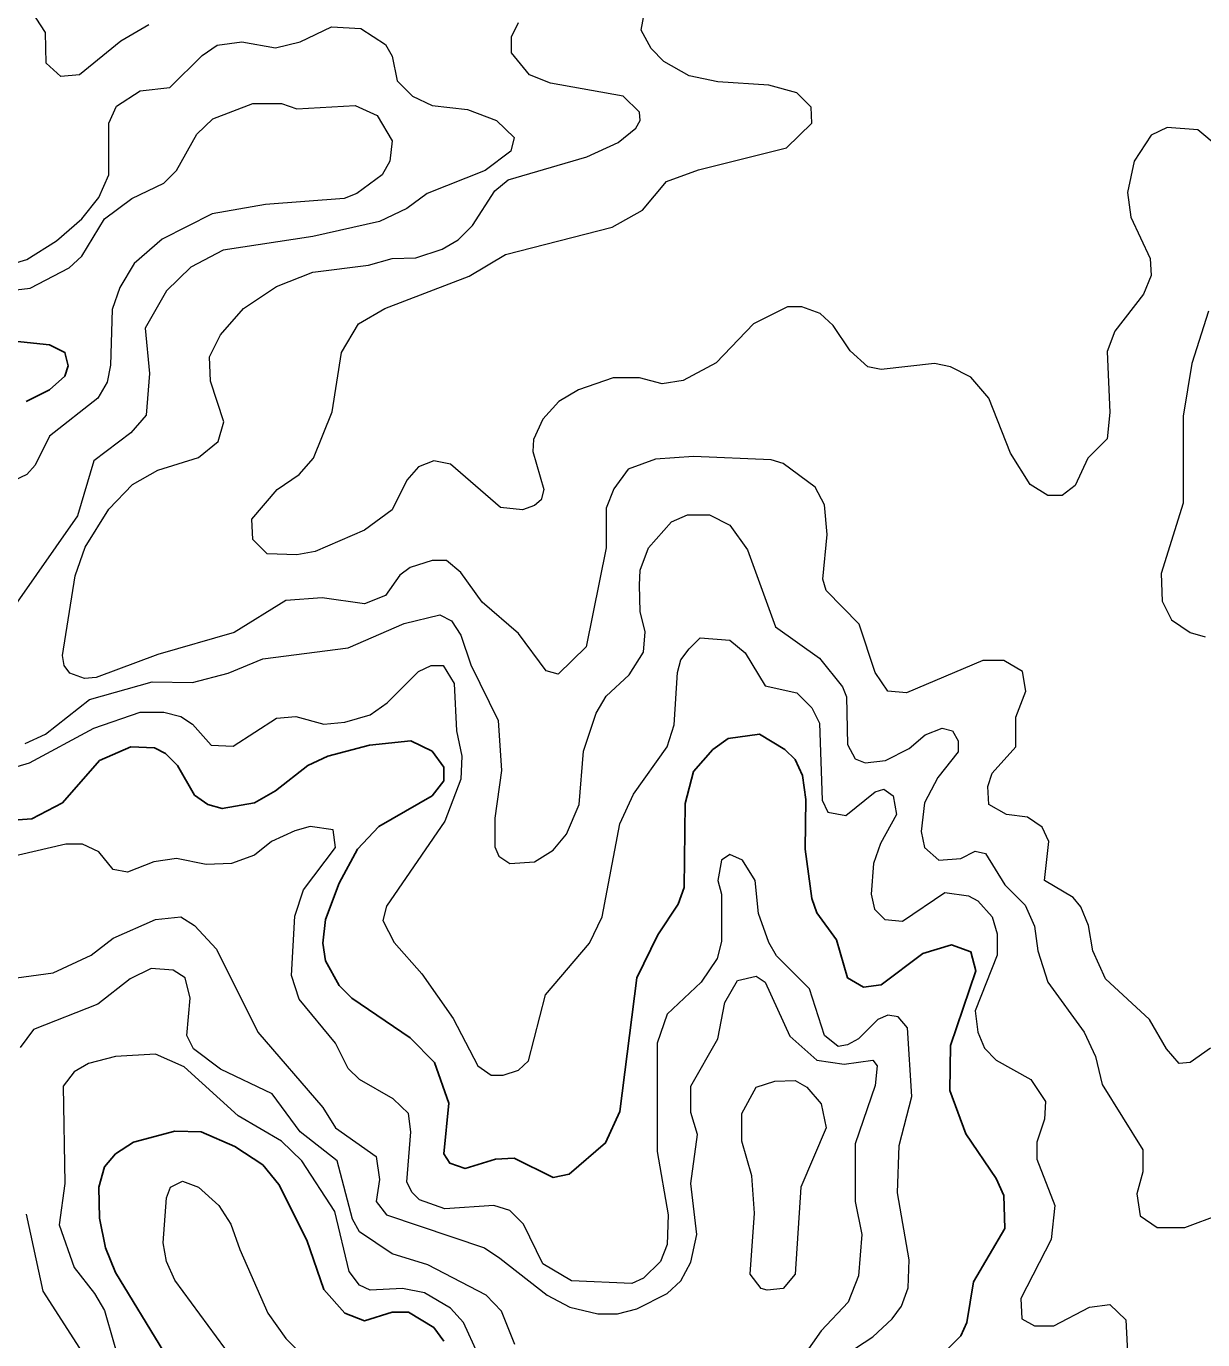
# Model space of a CAD drawing. Extents: x 577 to 602.9, y 7483.8 to 7511.6.
# Drawn here: x 592.891 to 593.996, y 7495.147 to 7496.381 of the extents above; entities that cross this region are included whole.
import ezdxf

# ---------------------------------------------------------------- set-up
doc = ezdxf.new("R2010")
doc.units = 0
doc.header["$LTSCALE"] = 0.032
doc.layers.add('1', color=7, linetype='Continuous', lineweight=25)
doc.layers.add('2', color=7, linetype='Continuous', lineweight=13)

msp = doc.modelspace()

# ---------------------------------------------------------------- linework, layer by layer
at = {"layer": '1'}
for points in [[(592.8736, 7496.0859), (592.9125, 7496.0819), (592.9268, 7496.0748), (592.93, 7496.0621), (592.9268, 7496.0525), (592.9125, 7496.0398), (592.8903, 7496.0287)], [(592.8394, 7495.6327), (592.8958, 7495.6366), (592.9245, 7495.6518), (592.9594, 7495.6915), (592.9889, 7495.7042), (593.0111, 7495.7034), (593.0215, 7495.6979), (593.0326, 7495.6867), (593.0485, 7495.6589), (593.0612, 7495.6502), (593.0747, 7495.6462), (593.105, 7495.6518), (593.1248, 7495.6629), (593.1551, 7495.6867), (593.1741, 7495.6955), (593.2131, 7495.7058), (593.2521, 7495.7098), (593.2719, 7495.7003), (593.2831, 7495.6851), (593.2831, 7495.6724), (593.2719, 7495.6581), (593.2218, 7495.6295), (593.202, 7495.608), (593.1845, 7495.5762), (593.1718, 7495.542), (593.1694, 7495.5198), (593.1718, 7495.5031), (593.1845, 7495.48), (593.1964, 7495.4681), (593.2513, 7495.4307), (593.2743, 7495.4076), (593.2878, 7495.3695), (593.2831, 7495.3218), (593.2886, 7495.313), (593.303, 7495.3082), (593.3316, 7495.317), (593.3491, 7495.3178), (593.3857, 7495.2995), (593.4008, 7495.3027), (593.435, 7495.3321), (593.4485, 7495.3615), (593.4644, 7495.4871), (593.4843, 7495.5277), (593.5033, 7495.5563), (593.5089, 7495.5722), (593.5097, 7495.651), (593.5177, 7495.6812), (593.5359, 7495.7018), (593.5503, 7495.7122), (593.5797, 7495.7162), (593.6035, 7495.7018), (593.6131, 7495.6923), (593.6202, 7495.6772), (593.6234, 7495.6549), (593.6226, 7495.608), (593.629, 7495.5619), (593.6337, 7495.5484), (593.652, 7495.5229), (593.6624, 7495.4871), (593.6775, 7495.4784), (593.6942, 7495.4808), (593.7331, 7495.5102), (593.7602, 7495.5182), (593.7785, 7495.5118), (593.7831, 7495.4939), (593.7594, 7495.4235)], [(593.7594, 7495.4235), (593.7586, 7495.3814), (593.7737, 7495.3408), (593.8023, 7495.2987), (593.8095, 7495.2828), (593.8103, 7495.2518), (593.7809, 7495.2017), (593.7745, 7495.1635), (593.7689, 7495.1508), (593.753, 7495.1349)], [(593.2831, 7495.146), (593.2735, 7495.1587), (593.2497, 7495.1731), (593.2346, 7495.1731), (593.2083, 7495.1651), (593.19, 7495.1723), (593.1702, 7495.1945), (593.1543, 7495.2406), (593.128, 7495.2931), (593.1129, 7495.3114), (593.0867, 7495.3289), (593.0549, 7495.3424), (593.0302, 7495.3432), (592.9912, 7495.3329), (592.9745, 7495.3218), (592.9642, 7495.3098), (592.9586, 7495.2907), (592.9594, 7495.2613), (592.965, 7495.2335), (592.9745, 7495.2104), (593.0199, 7495.1357)]]:
    msp.add_lwpolyline(points, dxfattribs=at)
at = {"layer": '2'}
for points in [[(593.0056, 7496.3825), (592.9793, 7496.3674), (592.9404, 7496.3356), (592.9229, 7496.334), (592.9093, 7496.3467), (592.9085, 7496.3754), (592.8958, 7496.3952)], [(593.8882, 7495.9754), (593.8763, 7495.9499), (593.8643, 7495.9404), (593.8508, 7495.9404), (593.8341, 7495.9507), (593.8158, 7495.9802), (593.7952, 7496.0318), (593.7785, 7496.0517), (593.7594, 7496.0613), (593.7443, 7496.0644), (593.6942, 7496.0589), (593.6815, 7496.0613), (593.6648, 7496.0764), (593.6489, 7496.1002), (593.6369, 7496.1114), (593.6194, 7496.1177), (593.6059, 7496.1177), (593.5741, 7496.1018), (593.5391, 7496.0652), (593.5081, 7496.0485), (593.4882, 7496.0454), (593.4668, 7496.0509), (593.4421, 7496.0509), (593.4095, 7496.0398), (593.3912, 7496.0287), (593.3761, 7496.012), (593.3674, 7495.9929), (593.3666, 7495.9817), (593.3769, 7495.946), (593.3745, 7495.9364), (593.3682, 7495.9309), (593.357, 7495.9269), (593.3364, 7495.9293), (593.2894, 7495.9698), (593.2735, 7495.973), (593.2592, 7495.9674), (593.2481, 7495.9547), (593.2346, 7495.9269), (593.2083, 7495.9078), (593.1622, 7495.8879), (593.1447, 7495.8847), (593.1169, 7495.8855), (593.1034, 7495.8991), (593.1026, 7495.9181), (593.1264, 7495.946), (593.1471, 7495.9603), (593.1606, 7495.9754), (593.1781, 7496.0191), (593.1869, 7496.0748), (593.2028, 7496.1018), (593.2274, 7496.1161), (593.3069, 7496.1464), (593.3411, 7496.167), (593.4413, 7496.1925), (593.4699, 7496.2084), (593.4922, 7496.2354), (593.5224, 7496.2465), (593.6051, 7496.2672), (593.629, 7496.2903), (593.6282, 7496.3054), (593.6147, 7496.3189), (593.5884, 7496.3261), (593.5407, 7496.3292), (593.5137, 7496.3348), (593.4898, 7496.3483), (593.4779, 7496.3603), (593.4684, 7496.3777), (593.4715, 7496.3944)], [(592.8306, 7496.144), (592.8911, 7496.1623), (592.9189, 7496.1797), (592.9427, 7496.2004), (592.9586, 7496.2203), (592.9682, 7496.2418), (592.9682, 7496.2903), (592.9753, 7496.3062), (592.9976, 7496.3205), (593.0254, 7496.3237), (593.0557, 7496.3539), (593.07, 7496.3634), (593.093, 7496.3666), (593.1248, 7496.361), (593.1479, 7496.3666), (593.1773, 7496.3809), (593.2051, 7496.3793), (593.2282, 7496.3642), (593.2346, 7496.3531), (593.2393, 7496.33), (593.2537, 7496.3157), (593.2719, 7496.307), (593.3053, 7496.303), (593.3324, 7496.2927), (593.3491, 7496.2768), (593.3459, 7496.264), (593.322, 7496.2457), (593.2672, 7496.2243), (593.2481, 7496.21), (593.2226, 7496.198), (593.1598, 7496.1837), (593.0755, 7496.171), (593.0453, 7496.1551), (593.0223, 7496.1328), (593.0024, 7496.0978), (593.0064, 7496.0549), (593.0032, 7496.0159), (592.9889, 7495.9992), (592.9539, 7495.973), (592.9388, 7495.9213), (592.8799, 7495.837)], [(593.3308, 7496.2267), (593.3435, 7496.237), (593.4175, 7496.2585), (593.4469, 7496.272), (593.4636, 7496.2855), (593.4676, 7496.2927), (593.4668, 7496.3006), (593.4517, 7496.3157), (593.3833, 7496.3277), (593.3634, 7496.3356), (593.3467, 7496.3563), (593.3467, 7496.3714), (593.3531, 7496.3849)], [(592.868, 7496.132), (592.8942, 7496.1352), (592.9308, 7496.1543), (592.9427, 7496.1654), (592.9642, 7496.2004), (592.9897, 7496.2195), (593.0199, 7496.2338), (593.0318, 7496.2457), (593.0509, 7496.2799), (593.066, 7496.2943), (593.1034, 7496.3086), (593.1304, 7496.3086), (593.1447, 7496.3038), (593.1996, 7496.307), (593.2203, 7496.2974), (593.2346, 7496.2736), (593.2322, 7496.2545), (593.225, 7496.2418), (593.2012, 7496.2243), (593.1892, 7496.2195), (593.1153, 7496.2139), (593.0652, 7496.2052), (593.0183, 7496.1813), (592.992, 7496.1583), (592.9785, 7496.136), (592.9714, 7496.1153), (592.9698, 7496.0629), (592.9666, 7496.047), (592.9578, 7496.0318), (592.9125, 7495.9961), (592.899, 7495.969), (592.8911, 7495.9603), (592.868, 7495.9491)], [(594.0719, 7496.2171), (593.9916, 7496.2839), (593.963, 7496.2863), (593.9478, 7496.2791), (593.9319, 7496.2545), (593.9256, 7496.2251), (593.9288, 7496.202), (593.947, 7496.163), (593.9478, 7496.1471), (593.9407, 7496.1297), (593.9136, 7496.0947), (593.9065, 7496.0756), (593.9089, 7496.0183), (593.9065, 7495.9937), (593.8882, 7495.9754)], [(594.0035, 7495.4211), (593.9844, 7495.4076), (593.9741, 7495.4068), (593.9622, 7495.4204), (593.9463, 7495.4482), (593.9049, 7495.4864), (593.893, 7495.5126), (593.889, 7495.5365), (593.8818, 7495.5539), (593.8747, 7495.5627), (593.8476, 7495.5786), (593.8516, 7495.6152), (593.8453, 7495.6287), (593.8317, 7495.6382), (593.8119, 7495.6406), (593.7952, 7495.6502), (593.7944, 7495.6669), (593.7983, 7495.6796), (593.8206, 7495.7042), (593.8206, 7495.7321), (593.8302, 7495.7567), (593.827, 7495.775), (593.8095, 7495.7853), (593.7896, 7495.7853), (593.718, 7495.7551), (593.7005, 7495.7567), (593.6886, 7495.7742), (593.6735, 7495.8195), (593.6425, 7495.8513), (593.6393, 7495.8617), (593.6433, 7495.9038), (593.6409, 7495.9317), (593.6322, 7495.9484), (593.6019, 7495.9706), (593.5908, 7495.9738), (593.5177, 7495.977), (593.4819, 7495.9746), (593.4564, 7495.9651), (593.4429, 7495.9468), (593.4357, 7495.9285), (593.4357, 7495.8911), (593.4167, 7495.7981), (593.3904, 7495.7726), (593.3793, 7495.7758), (593.3531, 7495.8108), (593.3189, 7495.8402), (593.299, 7495.868), (593.2855, 7495.8792), (593.2719, 7495.8792), (593.2513, 7495.8728), (593.2417, 7495.8657), (593.2282, 7495.8466), (593.2083, 7495.8386), (593.1686, 7495.8442), (593.1344, 7495.8418), (593.0859, 7495.8116), (593.0143, 7495.7909), (592.9563, 7495.7694), (592.9451, 7495.7686), (592.9316, 7495.7734), (592.926, 7495.7806), (592.9245, 7495.7901), (592.9364, 7495.8649), (592.9459, 7495.8919), (592.9682, 7495.9277), (592.9904, 7495.9507), (593.0143, 7495.9643), (593.0525, 7495.9762), (593.0708, 7495.9913), (593.0763, 7496.0096), (593.0636, 7496.0477), (593.0628, 7496.0708), (593.0731, 7496.0915), (593.0946, 7496.1161), (593.1256, 7496.1368), (593.1598, 7496.1503), (593.2123, 7496.1567), (593.2346, 7496.163), (593.2568, 7496.1638), (593.2815, 7496.1718), (593.2966, 7496.1805), (593.3101, 7496.1941), (593.3308, 7496.2267)], [(594.0019, 7496.1137), (593.986, 7496.0644), (593.9781, 7496.0151), (593.9781, 7495.9332), (593.9574, 7495.8672), (593.9582, 7495.841), (593.9669, 7495.8235), (593.9844, 7495.8116), (593.9987, 7495.8076)], [(593.2902, 7495.8227), (593.299, 7495.8092), (593.3085, 7495.7814), (593.334, 7495.7289), (593.3371, 7495.682), (593.3308, 7495.6374), (593.3308, 7495.6104), (593.3348, 7495.6017), (593.3451, 7495.5945), (593.3682, 7495.5961), (593.3857, 7495.6072), (593.3984, 7495.6223), (593.4103, 7495.6502), (593.4143, 7495.7003), (593.4262, 7495.736), (593.4357, 7495.7519), (593.4572, 7495.7718), (593.4707, 7495.7933), (593.4723, 7495.8124), (593.4676, 7495.8315), (593.4668, 7495.8561), (593.4676, 7495.8704), (593.4755, 7495.8911), (593.497, 7495.9157), (593.5121, 7495.9221), (593.5328, 7495.9221), (593.5518, 7495.9126), (593.5685, 7495.8895), (593.5948, 7495.8171), (593.6361, 7495.7877), (593.6576, 7495.7607), (593.6616, 7495.7511), (593.6624, 7495.7066), (593.6695, 7495.6931), (593.6791, 7495.6891), (593.6982, 7495.6915), (593.7204, 7495.7026), (593.7355, 7495.7154), (593.7514, 7495.7217), (593.761, 7495.7193), (593.7665, 7495.7098), (593.7665, 7495.6995), (593.7475, 7495.6756), (593.7347, 7495.6518), (593.7316, 7495.6247), (593.7347, 7495.6096), (593.7483, 7495.5977), (593.7689, 7495.5993), (593.7824, 7495.6064), (593.792, 7495.604), (593.8103, 7495.5746), (593.8294, 7495.5555), (593.8381, 7495.5357), (593.8413, 7495.5126), (593.8508, 7495.4832), (593.885, 7495.4363), (593.8954, 7495.4132), (593.9017, 7495.387), (593.9399, 7495.3257), (593.9399, 7495.3051), (593.9343, 7495.2844), (593.9375, 7495.2637), (593.9534, 7495.2526), (593.9796, 7495.2526), (594.013, 7495.2653)], [(592.8895, 7495.7074), (592.9085, 7495.7162), (592.9499, 7495.7488), (593.0087, 7495.7655), (593.0469, 7495.7647), (593.0803, 7495.7734), (593.1129, 7495.7869), (593.1932, 7495.7973), (593.2457, 7495.8203), (593.2791, 7495.8283), (593.2902, 7495.8227)], [(593.5137, 7495.7965), (593.524, 7495.8068), (593.5518, 7495.8044), (593.5662, 7495.7925), (593.5852, 7495.7615), (593.6147, 7495.7551), (593.629, 7495.7408), (593.6361, 7495.7265), (593.6385, 7495.6541), (593.6441, 7495.643), (593.6608, 7495.6398), (593.6886, 7495.6621), (593.6966, 7495.6645), (593.7053, 7495.6581), (593.7085, 7495.6406), (593.6934, 7495.6136), (593.687, 7495.5945), (593.6846, 7495.5659), (593.6878, 7495.5516), (593.6974, 7495.542), (593.7141, 7495.5404), (593.7538, 7495.5675), (593.7761, 7495.5643), (593.7848, 7495.5595), (593.7983, 7495.5444), (593.8031, 7495.5285), (593.8031, 7495.5086), (593.7824, 7495.4561), (593.7848, 7495.4363), (593.7912, 7495.4211), (593.8023, 7495.41), (593.8349, 7495.3917), (593.8484, 7495.3711), (593.8476, 7495.3544), (593.8405, 7495.3329), (593.8405, 7495.317), (593.8572, 7495.2732), (593.854, 7495.2414), (593.8254, 7495.1858), (593.8262, 7495.1667), (593.8381, 7495.1603), (593.8564, 7495.1603), (593.8898, 7495.1778), (593.9089, 7495.1802), (593.924, 7495.1659), (593.9264, 7495.123)], [(593.2839, 7495.6343), (593.229, 7495.5547), (593.2258, 7495.5412), (593.2362, 7495.5205), (593.2624, 7495.4911), (593.2918, 7495.449), (593.3149, 7495.4045), (593.3276, 7495.3957), (593.3387, 7495.3957), (593.3531, 7495.4005), (593.3626, 7495.4092), (593.3785, 7495.4712), (593.4198, 7495.5198), (593.4318, 7495.5444), (593.4485, 7495.6319), (593.4612, 7495.6597), (593.493, 7495.7042), (593.4994, 7495.7249), (593.5025, 7495.7742), (593.5057, 7495.7861), (593.5137, 7495.7965)], [(592.8585, 7495.6788), (592.8934, 7495.6891), (592.9539, 7495.7217), (592.9976, 7495.7368), (593.0199, 7495.7368), (593.0358, 7495.7329), (593.0469, 7495.7257), (593.0644, 7495.7058), (593.0851, 7495.705), (593.1256, 7495.7313), (593.1439, 7495.7329), (593.1702, 7495.7257), (593.19, 7495.7273), (593.2139, 7495.7344), (593.2298, 7495.7456), (593.2592, 7495.775), (593.2711, 7495.7806), (593.2823, 7495.7806), (593.2926, 7495.7639), (593.295, 7495.7193), (593.2998, 7495.6955), (593.299, 7495.674), (593.2839, 7495.6343)], [(593.6536, 7495.1285), (593.6862, 7495.15), (593.7045, 7495.1667), (593.7133, 7495.1786), (593.7196, 7495.1961), (593.7204, 7495.2224), (593.7093, 7495.2852), (593.7109, 7495.3297), (593.7228, 7495.3758), (593.7188, 7495.4402), (593.7101, 7495.4506), (593.7005, 7495.4522), (593.691, 7495.4482), (593.6727, 7495.4299), (593.6624, 7495.4243), (593.6536, 7495.4227), (593.6409, 7495.4331), (593.6266, 7495.4768), (593.5956, 7495.5078), (593.5884, 7495.5205), (593.5789, 7495.5476), (593.5757, 7495.5786), (593.5638, 7495.5977), (593.5518, 7495.6032), (593.5439, 7495.5977), (593.5407, 7495.5786), (593.5439, 7495.5659), (593.5439, 7495.5213), (593.5399, 7495.5054), (593.5248, 7495.4832), (593.493, 7495.453), (593.4835, 7495.4259), (593.4835, 7495.3241), (593.4938, 7495.2645), (593.493, 7495.2367), (593.4866, 7495.2208), (593.4707, 7495.2049), (593.4596, 7495.2001), (593.4031, 7495.2025), (593.3761, 7495.2184), (593.3578, 7495.2558), (593.3451, 7495.2685), (593.33, 7495.2732), (593.2839, 7495.2701), (593.26, 7495.2788), (593.2529, 7495.286), (593.2481, 7495.2955), (593.2521, 7495.3424), (593.2497, 7495.3599), (593.2354, 7495.3734), (593.2036, 7495.3917), (593.1932, 7495.4021), (593.1813, 7495.4259), (593.1471, 7495.4673), (593.1399, 7495.4895), (593.1431, 7495.5452), (593.1511, 7495.5698), (593.1813, 7495.6096), (593.1789, 7495.6263), (593.1574, 7495.6295), (593.1431, 7495.6255), (593.1209, 7495.6152), (593.105, 7495.6025), (593.0835, 7495.5945), (593.0596, 7495.5937), (593.0318, 7495.5993), (593.0103, 7495.5961), (592.9857, 7495.5865), (592.9722, 7495.5889), (592.9586, 7495.6056), (592.9435, 7495.6128), (592.9276, 7495.6128), (592.8696, 7495.5993)], [(592.8744, 7495.4864), (592.9157, 7495.4919), (592.9515, 7495.5086), (592.9722, 7495.5245), (593.0119, 7495.542), (593.0358, 7495.5444), (593.0485, 7495.5365), (593.0692, 7495.5142), (593.1081, 7495.4363), (593.1694, 7495.3655), (593.1813, 7495.3464), (593.2195, 7495.3194), (593.2226, 7495.2979)], [(593.3499, 7495.1428), (593.3371, 7495.1739), (593.3228, 7495.189), (593.268, 7495.2176), (593.2346, 7495.2279), (593.2036, 7495.2486), (593.1972, 7495.2605), (593.1829, 7495.3154), (593.1479, 7495.3424), (593.1217, 7495.3782), (593.0731, 7495.4013), (593.0477, 7495.4204), (593.0413, 7495.4331), (593.0445, 7495.4681), (593.0398, 7495.4871), (593.0286, 7495.4943), (593.0079, 7495.4959), (592.9881, 7495.4864), (592.9578, 7495.4625), (592.8974, 7495.4386), (592.8847, 7495.4219)], [(593.3356, 7495.2239), (593.3801, 7495.189), (593.4016, 7495.1778), (593.4278, 7495.1715), (593.4461, 7495.1715), (593.4644, 7495.1762), (593.493, 7495.1905), (593.5057, 7495.2025), (593.5153, 7495.22), (593.5208, 7495.2462), (593.5153, 7495.2939), (593.5216, 7495.34), (593.5153, 7495.3607), (593.5153, 7495.3854), (593.5407, 7495.4299), (593.5471, 7495.4641), (593.559, 7495.4848), (593.5765, 7495.4887), (593.5852, 7495.4832), (593.6083, 7495.4323), (593.6337, 7495.41), (593.6592, 7495.406), (593.6862, 7495.41), (593.6902, 7495.4045), (593.6886, 7495.3862), (593.6695, 7495.3313), (593.6695, 7495.2772), (593.6759, 7495.2462), (593.6727, 7495.2072), (593.6632, 7495.1826), (593.6377, 7495.1556), (593.6155, 7495.1238)], [(593.3149, 7495.1341), (593.3014, 7495.1635), (593.2894, 7495.177), (593.2648, 7495.1913), (593.2441, 7495.1953), (593.2139, 7495.1937), (593.2036, 7495.1985), (593.194, 7495.2112), (593.1805, 7495.2677), (593.1495, 7495.3154), (593.1304, 7495.3337), (593.0898, 7495.3575), (593.039, 7495.4037), (593.0119, 7495.4156), (592.9745, 7495.4132), (592.9491, 7495.4068), (592.9356, 7495.3989), (592.9252, 7495.3854), (592.9268, 7495.2939), (592.9213, 7495.255), (592.9356, 7495.2152), (592.9547, 7495.1905), (592.9642, 7495.1746), (592.9809, 7495.1158)], [(593.0851, 7495.1285), (593.0302, 7495.2033), (593.0223, 7495.2208), (593.0191, 7495.2383), (593.0223, 7495.2804), (593.0262, 7495.2907), (593.0374, 7495.2963), (593.0525, 7495.2907), (593.0716, 7495.2732), (593.0827, 7495.2558), (593.0914, 7495.2319), (593.1177, 7495.1723), (593.1344, 7495.1484), (593.1527, 7495.1301)], [(593.2226, 7495.2979), (593.2195, 7495.2772), (593.229, 7495.2645), (593.3212, 7495.2335), (593.3356, 7495.2239)], [(592.8903, 7495.2653), (592.9062, 7495.1929), (592.9491, 7495.1261)]]:
    msp.add_lwpolyline(points, dxfattribs=at)
msp.add_lwpolyline([(593.594, 7495.3901), (593.6131, 7495.3909), (593.6242, 7495.3846), (593.6377, 7495.3687), (593.6425, 7495.3464), (593.6186, 7495.2907), (593.6131, 7495.2088), (593.6019, 7495.1953), (593.5868, 7495.1937), (593.5813, 7495.1953), (593.5709, 7495.2088), (593.5749, 7495.2661), (593.5725, 7495.3011), (593.563, 7495.3337), (593.563, 7495.3599), (593.5765, 7495.3846)], close=True, dxfattribs=at)

doc.saveas('drawing.dxf')
